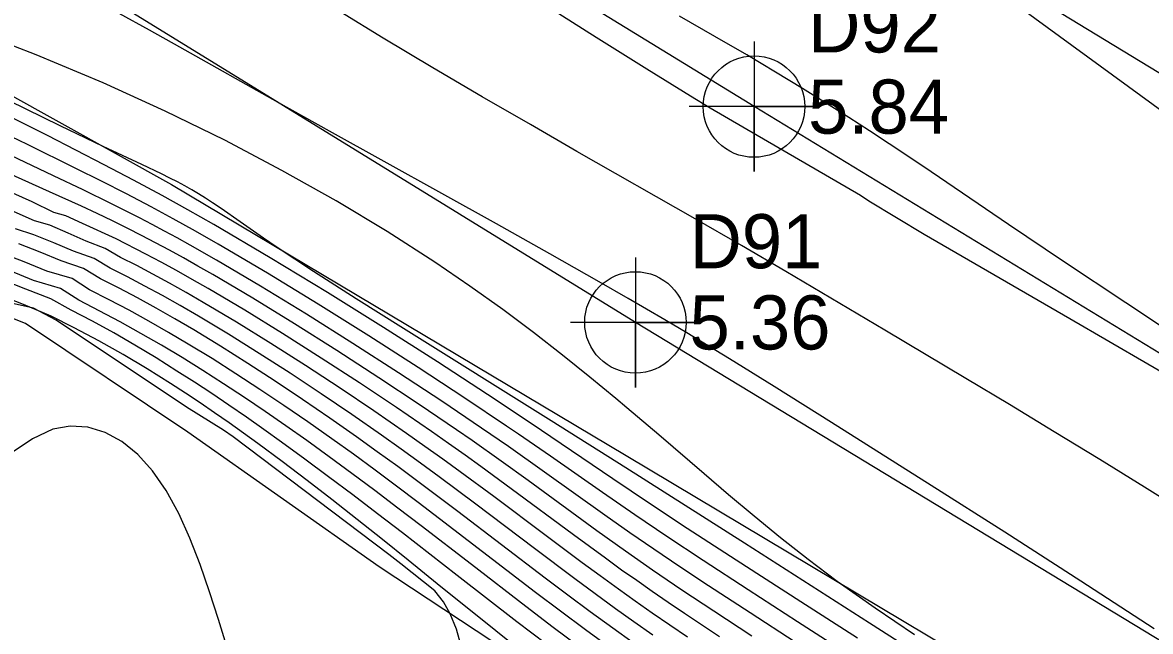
# Model space of a CAD drawing. Extents: x 2356077 to 2359823, y 225951 to 227822.
# Drawn here: x 2357257.6 to 2357309.7, y 226870.8 to 226899 of the extents above; entities that cross this region are included whole.
import ezdxf

# ---------------------------------------------------------------- set-up
doc = ezdxf.new("R2010")
doc.units = 0
for name, color, linetype in [('DTM Contours Major', 7, 'Continuous'), ('DTM Contours Minor', 7, 'Continuous'), ('Exist DTM Crownline', 7, 'Continuous'), ('Exist DTM Crownline Cogo Elevation', 7, 'Continuous'), ('Exist DTM Crownline Cogo Number', 7, 'Continuous'), ('Exist DTM Crownline Cogo Point CELL', 7, 'Continuous'), ('Exist Roads EOP', 7, 'Continuous'), ('Exist Roads EOP Cogo Elevation', 7, 'Continuous'), ('Exist Roads EOP Cogo Number', 7, 'Continuous'), ('Exist Roads EOP Cogo Point CELL', 7, 'Continuous'), ('PH Exist DTM Breakline', 7, 'Continuous')]:
    doc.layers.add(name, color=color, linetype=linetype)

msp = doc.modelspace()

# ---------------------------------------------------------------- linework, layer by layer
at = {"layer": 'DTM Contours Major'}
for points in [[(2357299.623, 226869.385), (2357296.764, 226871.22), (2357290.989, 226874.908), (2357285.511, 226878.388), (2357282.061, 226880.56), (2357275.233, 226884.83), (2357273.055, 226886.206), (2357271.083, 226887.47), (2357269.409, 226888.572), (2357268.77, 226889.005), (2357267.692, 226889.753), (2357266.81, 226890.369), (2357266.416, 226890.637), (2357266.093, 226890.848), (2357265.777, 226891.046), (2357265.461, 226891.235), (2357265.139, 226891.418), (2357264.805, 226891.599), (2357264.452, 226891.781), (2357264.055, 226891.976), (2357263.146, 226892.406), (2357261.368, 226893.24), (2357259.379, 226894.199), (2357257.032, 226895.35)], [(2357289.833, 226870.588), (2357288.221, 226871.662), (2357287.459, 226872.178), (2357286.722, 226872.683), (2357286.009, 226873.18), (2357285.314, 226873.67), (2357284.561, 226874.212), (2357283.089, 226875.291), (2357280.206, 226877.429), (2357278.811, 226878.447), (2357278.079, 226878.973), (2357277.319, 226879.512), (2357276.527, 226880.066), (2357274.908, 226881.175), (2357273.198, 226882.318), (2357271.434, 226883.466), (2357269.656, 226884.593), (2357267.903, 226885.672), (2357266.213, 226886.675), (2357265.473, 226887.1), (2357264.751, 226887.506), (2357264.042, 226887.893), (2357263.344, 226888.263), (2357261.969, 226888.973), (2357260.419, 226889.684), (2357259.636, 226890.034), (2357259.092, 226890.19), (2357258.086, 226890.681), (2357257.192, 226891.086)], [(2357283.412, 226870.081), (2357282.156, 226871.023), (2357280.895, 226871.982), (2357278.377, 226873.92), (2357276.048, 226875.717), (2357274.976, 226876.537), (2357273.913, 226877.343), (2357272.858, 226878.132), (2357271.811, 226878.904), (2357270.77, 226879.656), (2357269.807, 226880.338), (2357268.847, 226881.001), (2357267.888, 226881.648), (2357266.931, 226882.277), (2357265.971, 226882.89), (2357265.01, 226883.486), (2357264.062, 226884.056), (2357263.109, 226884.607), (2357262.152, 226885.138), (2357260.247, 226886.141), (2357259.389, 226886.681), (2357258.155, 226887.055), (2357257.065, 226887.491)]]:
    msp.add_lwpolyline(points, dxfattribs=at)
at = {"layer": 'DTM Contours Minor'}
for points in [[(2357252.48, 226927.475), (2357258.449, 226924.391), (2357263.03, 226922.036), (2357266.388, 226920.32), (2357269.851, 226918.563), (2357275.411, 226915.767), (2357279.332, 226913.796), (2357283.291, 226911.79), (2357287.14, 226909.807), (2357290.733, 226907.905), (2357293.922, 226906.144), (2357294.878, 226905.594), (2357295.777, 226905.063), (2357297.016, 226904.305), (2357298.173, 226903.567), (2357299.275, 226902.835), (2357300.349, 226902.097), (2357301.422, 226901.338), (2357303.089, 226900.134), (2357311.733, 226893.805)], [(2357313.638, 226874.902), (2357309.459, 226877.501), (2357307.392, 226878.776), (2357305.287, 226880.062), (2357303.221, 226881.313), (2357301.214, 226882.518), (2357297.461, 226884.755), (2357292.889, 226887.461), (2357290.842, 226888.659), (2357288.71, 226889.891), (2357283.248, 226893.013), (2357281.097, 226894.248), (2357278.867, 226895.541), (2357276.592, 226896.878), (2357274.305, 226898.247), (2357272.349, 226899.439), (2357270.402, 226900.642), (2357266.492, 226903.069), (2357264.511, 226904.289), (2357262.5, 226905.51), (2357260.038, 226906.976), (2357257.54, 226908.44)], [(2357309.915, 226870.951), (2357306.521, 226873.161), (2357303.016, 226875.414), (2357299.607, 226877.584), (2357295.001, 226880.492), (2357292.364, 226882.143), (2357290.295, 226883.425), (2357289.306, 226884.03), (2357288.317, 226884.628), (2357287.308, 226885.23), (2357285.621, 226886.218), (2357284.275, 226886.993), (2357281.999, 226888.283), (2357279.53, 226889.666), (2357271.826, 226893.948), (2357269.445, 226895.275), (2357264.902, 226897.828), (2357263.5, 226898.612), (2357262.104, 226899.383), (2357260.685, 226900.156), (2357258.815, 226901.155), (2357254.058, 226903.658)], [(2357280.232, 226900.78), (2357284.142, 226898.29), (2357286.469, 226896.832), (2357288.491, 226895.582), (2357289.395, 226895.029), (2357290.914, 226894.151), (2357296.346, 226890.984)], [(2357311.759, 226883.926), (2357308.597, 226886.011), (2357305.718, 226887.925), (2357303.184, 226889.628), (2357299.266, 226892.295), (2357297.668, 226893.368), (2357296.762, 226893.964), (2357295.808, 226894.58), (2357294.782, 226895.229), (2357293.66, 226895.923), (2357292.419, 226896.675), (2357291.088, 226897.467), (2357289.614, 226898.329), (2357287.986, 226899.268)], [(2357298.845, 226870.673), (2357297.017, 226871.906), (2357295.27, 226873.146), (2357293.926, 226874.155), (2357292.648, 226875.161), (2357291.427, 226876.159), (2357290.253, 226877.146), (2357289.118, 226878.118), (2357287.034, 226879.911), (2357285.555, 226881.167), (2357285.049, 226881.592), (2357283.85, 226882.582), (2357282.585, 226883.599), (2357281.245, 226884.642), (2357279.82, 226885.707), (2357278.301, 226886.793), (2357276.679, 226887.897), (2357274.487, 226889.305), (2357272.131, 226890.723), (2357269.625, 226892.135), (2357266.985, 226893.525), (2357264.225, 226894.878), (2357261.359, 226896.176), (2357258.266, 226897.467), (2357255.166, 226898.675)], [(2357296.206, 226870.52), (2357293.582, 226872.203), (2357291.079, 226873.815), (2357288.339, 226875.597), (2357286.592, 226876.752), (2357284.899, 226877.892), (2357282.049, 226879.825), (2357281.188, 226880.403), (2357279.116, 226881.778), (2357276.804, 226883.284), (2357274.317, 226884.873), (2357271.723, 226886.494), (2357269.086, 226888.096), (2357266.472, 226889.629), (2357265.276, 226890.308), (2357264.087, 226890.968), (2357262.761, 226891.687), (2357261.413, 226892.399), (2357258.802, 226893.741), (2357256.134, 226895.069)], [(2357298.229, 226868.205), (2357293.441, 226871.281), (2357291.156, 226872.755), (2357289.078, 226874.109), (2357287.399, 226875.221), (2357285.92, 226876.221), (2357284.422, 226877.258), (2357282.034, 226878.926), (2357280.542, 226879.953), (2357280.001, 226880.32), (2357278.065, 226881.616), (2357275.921, 226883.022), (2357273.641, 226884.486), (2357271.294, 226885.958), (2357268.951, 226887.387), (2357266.683, 226888.724), (2357265.631, 226889.324), (2357264.6, 226889.897), (2357263.58, 226890.449), (2357262.445, 226891.045), (2357261.292, 226891.635), (2357260.105, 226892.229), (2357257.871, 226893.324), (2357255.546, 226894.436)], [(2357293.32, 226870.345), (2357291.242, 226871.687), (2357289.326, 226872.938), (2357288.003, 226873.816), (2357286.798, 226874.629), (2357285.688, 226875.394), (2357284.531, 226876.208), (2357281.75, 226878.199), (2357280.08, 226879.376), (2357278.841, 226880.232), (2357277.008, 226881.469), (2357275.008, 226882.788), (2357272.904, 226884.144), (2357270.759, 226885.494), (2357268.637, 226886.792), (2357266.6, 226887.994), (2357265.384, 226888.686), (2357264.791, 226889.015), (2357264.206, 226889.333), (2357263.626, 226889.643), (2357263.047, 226889.945), (2357262.404, 226890.274), (2357261.758, 226890.597), (2357260.441, 226891.239), (2357259.072, 226891.891), (2357257.097, 226892.816)], [(2357291.333, 226870.617), (2357289.578, 226871.765), (2357288.1, 226872.747), (2357286.745, 226873.667), (2357285.488, 226874.542), (2357284.169, 226875.485), (2357280.988, 226877.807), (2357279.745, 226878.701), (2357278.402, 226879.649), (2357277.684, 226880.147), (2357275.954, 226881.324), (2357274.097, 226882.556), (2357272.164, 226883.808), (2357270.207, 226885.044), (2357268.276, 226886.227), (2357266.424, 226887.323), (2357265.743, 226887.714), (2357265.077, 226888.088), (2357264.424, 226888.447), (2357263.78, 226888.793), (2357263.141, 226889.126), (2357262.506, 226889.449), (2357261.8, 226889.798), (2357261.088, 226890.139), (2357260.369, 226890.476), (2357258.888, 226891.152), (2357256.355, 226892.285)], [(2357296.346, 226890.984), (2357296.734, 226890.735), (2357299.289, 226889.188), (2357306.016, 226885.292), (2357309.617, 226883.198), (2357313.35, 226881.021)], [(2357288.36, 226870.564), (2357287.532, 226871.126), (2357286.725, 226871.681), (2357285.936, 226872.233), (2357285.162, 226872.783), (2357284.317, 226873.396), (2357283.482, 226874.01), (2357281.827, 226875.247), (2357279.405, 226877.065), (2357277.859, 226878.206), (2357277.055, 226878.789), (2357276.227, 226879.382), (2357275.371, 226879.986), (2357273.872, 226881.021), (2357272.312, 226882.07), (2357270.716, 226883.116), (2357269.113, 226884.138), (2357267.529, 226885.117), (2357265.991, 226886.035), (2357265.201, 226886.492), (2357264.427, 226886.927), (2357263.666, 226887.342), (2357262.914, 226887.738), (2357262.167, 226888.116), (2357261.455, 226888.52), (2357260.589, 226888.864), (2357259.751, 226889.235), (2357258.902, 226889.597), (2357258.196, 226889.812), (2357257.251, 226890.22)], [(2357286.746, 226870.667), (2357285.881, 226871.274), (2357285.027, 226871.884), (2357284.085, 226872.57), (2357283.15, 226873.263), (2357281.289, 226874.665), (2357278.586, 226876.713), (2357276.89, 226877.977), (2357276.019, 226878.616), (2357275.129, 226879.259), (2357274.217, 226879.907), (2357272.845, 226880.861), (2357271.436, 226881.817), (2357270.007, 226882.76), (2357268.574, 226883.68), (2357267.154, 226884.565), (2357265.764, 226885.401), (2357264.929, 226885.887), (2357264.108, 226886.351), (2357263.296, 226886.793), (2357262.492, 226887.215), (2357261.69, 226887.617), (2357260.947, 226888.063), (2357259.989, 226888.403), (2357259.084, 226888.789), (2357258.17, 226889.16), (2357257.317, 226889.43)], [(2357285.839, 226870.306), (2357284.901, 226870.978), (2357283.859, 226871.74), (2357282.82, 226872.514), (2357281.781, 226873.297), (2357277.75, 226876.371), (2357276.831, 226877.065), (2357275.906, 226877.758), (2357274.972, 226878.449), (2357274.027, 226879.138), (2357273.068, 226879.825), (2357271.831, 226880.693), (2357270.575, 226881.553), (2357269.311, 226882.396), (2357268.046, 226883.217), (2357266.788, 226884.01), (2357265.547, 226884.767), (2357264.676, 226885.282), (2357263.814, 226885.775), (2357262.958, 226886.247), (2357262.104, 226886.697), (2357261.249, 226887.126), (2357260.453, 226887.596), (2357259.427, 226887.958), (2357258.455, 226888.36), (2357257.472, 226888.744)], [(2357284.781, 226870.069), (2357283.638, 226870.909), (2357282.491, 226871.766), (2357281.342, 226872.637), (2357276.906, 226876.04), (2357275.911, 226876.797), (2357274.917, 226877.546), (2357273.922, 226878.287), (2357272.926, 226879.018), (2357271.925, 226879.738), (2357270.824, 226880.514), (2357269.718, 226881.274), (2357268.609, 226882.017), (2357267.501, 226882.739), (2357266.394, 226883.438), (2357265.292, 226884.113), (2357264.38, 226884.653), (2357263.471, 226885.173), (2357262.561, 226885.673), (2357261.648, 226886.15), (2357260.736, 226886.61), (2357259.928, 226887.139), (2357258.766, 226887.486), (2357257.719, 226887.91), (2357256.666, 226888.312)], [(2357281.862, 226870.226), (2357280.478, 226871.284), (2357277.717, 226873.42), (2357275.184, 226875.384), (2357274.03, 226876.272), (2357272.895, 226877.138), (2357271.779, 226877.98), (2357270.681, 226878.795), (2357269.603, 226879.582), (2357268.787, 226880.165), (2357267.98, 226880.732), (2357267.178, 226881.283), (2357266.378, 226881.822), (2357265.578, 226882.349), (2357264.774, 226882.865), (2357263.808, 226883.469), (2357262.834, 226884.057), (2357261.854, 226884.624), (2357260.869, 226885.166), (2357259.881, 226885.678), (2357258.945, 226886.202), (2357257.79, 226886.644), (2357256.698, 226887.085)], [(2357277.891, 226870.221), (2357277.685, 226870.946), (2357277.399, 226871.651), (2357277.089, 226872.202), (2357276.685, 226872.706), (2357275.109, 226873.963), (2357274.559, 226874.389), (2357267.369, 226879.826), (2357266.921, 226880.126), (2357265.222, 226881.19), (2357259.191, 226885.221), (2357258.155, 226885.777), (2357255.801, 226886.301)], [(2357280.827, 226869.802), (2357279.496, 226870.86), (2357276.799, 226873.037), (2357275.448, 226874.13), (2357274.268, 226875.077), (2357273.096, 226876.01), (2357271.934, 226876.923), (2357270.781, 226877.814), (2357269.64, 226878.679), (2357268.512, 226879.514), (2357267.844, 226879.997), (2357267.179, 226880.47), (2357266.513, 226880.934), (2357265.844, 226881.39), (2357265.167, 226881.84), (2357264.482, 226882.285), (2357263.402, 226882.962), (2357262.297, 226883.623), (2357261.17, 226884.259), (2357260.024, 226884.863), (2357258.962, 226885.406), (2357257.688, 226885.942), (2357256.531, 226886.393)], [(2357266.996, 226870.38), (2357266.689, 226871.38), (2357266.282, 226872.659), (2357265.846, 226873.922), (2357265.373, 226875.142), (2357264.854, 226876.29), (2357264.281, 226877.339), (2357263.647, 226878.261), (2357262.964, 226879.013), (2357262.229, 226879.607), (2357261.456, 226880.03), (2357260.658, 226880.273), (2357259.85, 226880.325), (2357259.047, 226880.174), (2357258.104, 226879.736), (2357257.158, 226879.107)]]:
    msp.add_lwpolyline(points, dxfattribs=at)
at = {"layer": 'Exist DTM Crownline'}
msp.add_lwpolyline([(2357542.756, 226741.609), (2357459.889, 226792.427), (2357374.177, 226844.74), (2357291.426, 226895.083), (2357208.118, 226946.275), (2357125.882, 226996.539), (2357045.017, 227045.595), (2356966.337, 227093.498), (2356883.413, 227143.712), (2356799.704, 227194.618), (2356722.637, 227241.528), (2356636.765, 227293.74), (2356553.053, 227344.465), (2356470.397, 227394.758), (2356383.201, 227447.638), (2356299.889, 227498.478), (2356223.248, 227545.375)], dxfattribs=at)
at = {"layer": 'Exist DTM Crownline Cogo Point CELL'}
msp.add_lwpolyline([(2357291.426, 226898.083), (2357291.426, 226892.083), (2357291.426, 226895.083), (2357294.426, 226895.083), (2357288.426, 226895.083)], dxfattribs=at)
msp.add_circle((2357291.426, 226895.083), 2.344, dxfattribs=at)
at = {"layer": 'Exist Roads EOP'}
for points in [[(2357548.158, 226751.097), (2357465.654, 226801.744), (2357379.741, 226854.27), (2357296.317, 226905.048), (2357214.489, 226955.136), (2357131.706, 227005.719), (2357050.471, 227054.837), (2356971.347, 227103.361), (2356888.766, 227153.021), (2356805.008, 227204.071), (2356729.232, 227250.322), (2356641.873, 227303.321), (2356558.204, 227353.943), (2356475.441, 227404.348), (2356389.192, 227456.864), (2356305.906, 227507.596), (2356229.771, 227554.142)], [(2357548.158, 226751.097), (2357551.518, 226748.955), (2357539.932, 226730.044), (2357536.732, 226732.588), (2357457.094, 226780.918), (2357368.575, 226834.971), (2357285.95, 226885.112), (2357202.56, 226936.462), (2357119.743, 226986.718), (2357040.047, 227034.838), (2356959.55, 227083.993), (2356876.77, 227134.388), (2356794.33, 227184.148), (2356716.529, 227232.438), (2356632.17, 227283.448), (2356547.589, 227334.799), (2356465.16, 227384.805), (2356376.528, 227438.798), (2356293.908, 227488.913), (2356217.843, 227535.566)]]:
    msp.add_lwpolyline(points, dxfattribs=at)
at = {"layer": 'Exist Roads EOP Cogo Point CELL'}
msp.add_lwpolyline([(2357285.95, 226888.112), (2357285.95, 226882.112), (2357285.95, 226885.112), (2357288.95, 226885.112), (2357282.95, 226885.112)], dxfattribs=at)
msp.add_circle((2357285.95, 226885.112), 2.344, dxfattribs=at)
at = {"layer": 'PH Exist DTM Breakline'}
for points in [[(2357134.751, 226970.426), (2357158.028, 226955.6), (2357176.952, 226945.122), (2357197.905, 226932.262), (2357212.892, 226921.066), (2357229.01, 226911.408), (2357243.825, 226903.007), (2357264.516, 226891.487), (2357285.525, 226878.969), (2357309.065, 226864.903), (2357332.833, 226850.108), (2357352.43, 226838.187), (2357373.686, 226825.25), (2357394.277, 226813), (2357414.012, 226801.184), (2357434.963, 226788.955), (2357455.092, 226776.87), (2357475.043, 226763.829)], [(2357329.327, 226839.832), (2357322.093, 226843.761), (2357315.282, 226847.511), (2357308.493, 226851.773), (2357300.459, 226857.57), (2357292.502, 226862.082), (2357284.62, 226866.884), (2357274.115, 226873.82), (2357265.28, 226880.04), (2357257.777, 226885.056), (2357249.936, 226888.163), (2357242.214, 226892.404), (2357235.933, 226893.489)]]:
    msp.add_lwpolyline(points, dxfattribs=at)

# ---------------------------------------------------------------- texts
at = {"layer": 'Exist DTM Crownline Cogo Elevation'}
msp.add_text('5.84', height=2.5, dxfattribs=at).set_placement((2357293.926, 226893.833))
at = {"layer": 'Exist DTM Crownline Cogo Number'}
msp.add_text('D92', height=2.5, dxfattribs=at).set_placement((2357293.926, 226897.583))
at = {"layer": 'Exist Roads EOP Cogo Elevation'}
msp.add_text('5.36', height=2.5, dxfattribs=at).set_placement((2357288.45, 226883.862))
at = {"layer": 'Exist Roads EOP Cogo Number'}
msp.add_text('D91', height=2.5, dxfattribs=at).set_placement((2357288.45, 226887.612))

doc.saveas('drawing.dxf')
